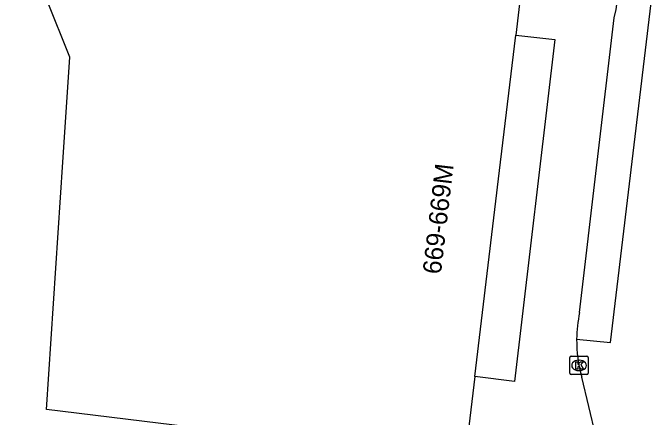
# Model space of a CAD drawing. Extents: x 160861 to 161308, y 384024 to 384878.
# Drawn here: x 161233.38 to 161268.1, y 384736.13 to 384758.11 of the extents above; entities that cross this region are included whole.
import ezdxf

# ---------------------------------------------------------------- set-up
doc = ezdxf.new("R2010")
doc.units = 0
for name, color, linetype in [('IMGEO_Kolk', 7, 'Continuous'), ('IMGEO_Pand', 7, 'Continuous'), ('IMGEO_Pand_nummerreeks', 7, 'Continuous'), ('IMGEO_Rijbaan_lokaal_open', 7, 'Continuous'), ('IMGEO_Voetpad_open', 7, 'Continuous')]:
    doc.layers.add(name, color=color, linetype=linetype)

msp = doc.modelspace()

# ---------------------------------------------------------------- linework, layer by layer
at = {"layer": 'IMGEO_Kolk'}
for p, q in [((161263.677, 384738.521), (161263.677, 384739.373)), ((161263.752, 384739.447), (161264.604, 384739.447)), ((161264.165, 384739.227), (161264.19, 384739.227)), ((161264.678, 384739.373), (161264.678, 384738.521)), ((161264.188, 384738.667), (161264.163, 384738.667)), ((161264.604, 384738.447), (161263.752, 384738.447))]:
    msp.add_line(p, q, dxfattribs=at)
for points in [[(161263.677, 384738.521), (161263.677, 384739.373)], [(161263.752, 384739.447), (161264.604, 384739.447)], [(161264.678, 384739.373), (161264.678, 384738.521)], [(161263.998, 384739.147), (161264.121, 384739.147), (161264.121, 384738.996), (161264.251, 384739.147), (161264.415, 384739.147), (161264.269, 384738.996), (161264.422, 384738.747), (161264.27, 384738.747), (161264.185, 384738.911), (161264.121, 384738.844), (161264.121, 384738.747), (161263.998, 384738.747), (161263.998, 384739.147)], [(161264.604, 384738.447), (161263.752, 384738.447)]]:
    msp.add_lwpolyline(points, dxfattribs=at)
for centre, start, end in [((161263.754, 384739.371), 91.552, 178.448), ((161263.754, 384739.371), 91.552, 178.448), ((161264.602, 384739.371), 1.552, 88.448), ((161264.602, 384739.371), 1.552, 88.448), ((161263.754, 384738.523), 181.552, 268.448), ((161263.754, 384738.523), 181.552, 268.448), ((161264.602, 384738.523), 271.552, 358.448), ((161264.602, 384738.523), 271.552, 358.448)]:
    msp.add_arc(centre, 0.0765, start, end, dxfattribs=at)
for centre, major_axis, ratio, start_param, end_param in [((161264.164, 384738.947), (-0.387, 0.002), 0.722429, 4.712389, 7.853982), ((161264.189, 384738.947), (-0.39, 0.002), 0.717154, 1.570796, 4.712389)]:
    msp.add_ellipse(centre, major_axis=major_axis, ratio=ratio, start_param=start_param, end_param=end_param, dxfattribs=at)
at = {"layer": 'IMGEO_Pand'}
for points in [[(161247.367, 384735.059), (161235.216, 384736.556), (161236.108, 384750), (161236.487, 384755.709), (161235.239, 384758.83), (161233.382, 384763.472)], [(161260.868, 384761.455), (161261.274, 384761.403), (161260.735, 384756.9)], [(161258.513, 384738.338), (161259.909, 384750), (161260.735, 384756.9)], [(161258.513, 384738.338), (161257.971, 384733.809)]]:
    msp.add_lwpolyline(points, dxfattribs=at)
at = {"layer": 'IMGEO_Rijbaan_lokaal_open'}
for points in [[(161264.048, 384740.377), (161265.896, 384740.196), (161268.104, 384758.656), (161266.262, 384758.849)], [(161265.098, 384735.118), (161264.333, 384738.307)]]:
    msp.add_lwpolyline(points, dxfattribs=at)
msp.add_arc((161271.176, 384740.304), 7.128, 179.4112, 196.2674, dxfattribs=at)
at = {"layer": 'IMGEO_Voetpad_open'}
for points in [[(161264.207, 384741.816), (161265.168, 384750), (161266.089, 384757.846), (161266.203, 384758.291), (161266.262, 384758.849)], [(161260.735, 384756.9), (161262.863, 384756.658), (161260.668, 384738.07), (161258.513, 384738.338)]]:
    msp.add_lwpolyline(points, dxfattribs=at)
msp.add_arc((161271.191, 384740.316), 7.143, 167.8785, 179.5111, dxfattribs=at)

# ---------------------------------------------------------------- texts
at = {"layer": 'IMGEO_Pand_nummerreeks'}
msp.add_text('669-669M', height=1, rotation=83.3051, dxfattribs=at).set_placement((161256.66, 384743.869))

doc.saveas('drawing.dxf')
